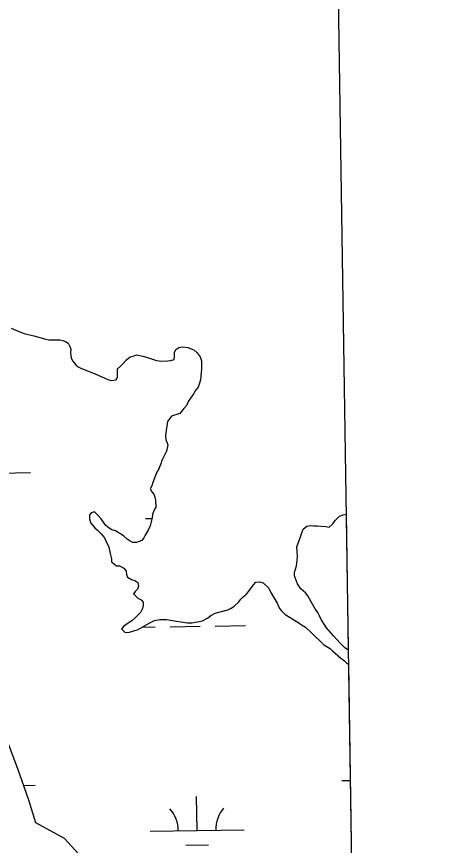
# Model space of a CAD drawing. Extents: x 3807117 to 3845308, y 337856 to 363736.
# Drawn here: x 3842730 to 3843194, y 350805 to 351687 of the extents above; entities that cross this region are included whole.
import ezdxf

# ---------------------------------------------------------------- set-up
doc = ezdxf.new("R2010")
doc.units = 0
for name, color, linetype in [('V-GRID-FRAM', 7, 'Continuous'), ('V-TOPO-SHOR', 7, 'Continuous'), ('V-WETL-SWMP', 7, 'Continuous')]:
    doc.layers.add(name, color=color, linetype=linetype)

msp = doc.modelspace()

# ---------------------------------------------------------------- linework, layer by layer
at = {"layer": 'V-GRID-FRAM'}
msp.add_lwpolyline([(3811100.57, 361461.86), (3842914.16, 361938.5), (3843194.47, 343758.27), (3811365.02, 343281.4), (3811100.57, 361461.86)], dxfattribs=at)
at = {"layer": 'V-TOPO-SHOR'}
for p, q in [((3842724.09, 351355.04), (3842733.64, 351351.17)), ((3842733.64, 351351.17), (3842738.01, 351349.62)), ((3842738.01, 351349.62), (3842748.34, 351346.94)), ((3842748.34, 351346.94), (3842752.32, 351345.79)), ((3842752.32, 351345.79), (3842761.06, 351343.49)), ((3842761.06, 351343.49), (3842764.15, 351342.85)), ((3842764.15, 351342.85), (3842767.27, 351342.71)), ((3842767.27, 351342.71), (3842772.34, 351342.62)), ((3842772.34, 351342.62), (3842776.04, 351342.79)), ((3842776.04, 351342.79), (3842779.08, 351342.15)), ((3842779.08, 351342.15), (3842782.13, 351341.12)), ((3842782.13, 351341.12), (3842784.92, 351339.04)), ((3842784.92, 351339.04), (3842786.67, 351335.61)), ((3842786.67, 351335.61), (3842787.62, 351332.58)), ((3842899.41, 351332.59), (3842902.56, 351334.6)), ((3842902.56, 351334.6), (3842906.92, 351335.43)), ((3842906.92, 351335.43), (3842912.08, 351334.69)), ((3842912.08, 351334.69), (3842918.44, 351331.97)), ((3842787.62, 351332.58), (3842787.26, 351329.41)), ((3842787.26, 351329.41), (3842787.68, 351326.37)), ((3842787.68, 351326.37), (3842787.97, 351323.07)), ((3842846.79, 351321.41), (3842850.72, 351324.61)), ((3842850.72, 351324.61), (3842853.89, 351325.44)), ((3842853.89, 351325.44), (3842857.44, 351326.66)), ((3842857.44, 351326.66), (3842864.19, 351325.53)), ((3842864.19, 351325.53), (3842868.17, 351324.38)), ((3842868.17, 351324.38), (3842878.9, 351320.91)), ((3842897.52, 351321.87), (3842897.89, 351325.04)), ((3842897.85, 351329.4), (3842899.41, 351332.59)), ((3842897.89, 351325.04), (3842897.85, 351329.4)), ((3842918.44, 351331.97), (3842922.04, 351328.83)), ((3842922.04, 351328.83), (3842925.25, 351324.5)), ((3842925.25, 351324.5), (3842926.48, 351320.55)), ((3842787.97, 351323.07), (3842789.72, 351319.92)), ((3842789.72, 351319.92), (3842793.06, 351316.12)), ((3842793.06, 351316.12), (3842795.46, 351313.89)), ((3842840.51, 351314.61), (3842843.26, 351317.41)), ((3842843.26, 351317.41), (3842846.79, 351321.41)), ((3842878.9, 351320.91), (3842884.46, 351320.16)), ((3842884.46, 351320.16), (3842890.8, 351320.22)), ((3842890.8, 351320.22), (3842893.97, 351320.65)), ((3842893.97, 351320.65), (3842897.52, 351321.87)), ((3842926.48, 351320.55), (3842926.56, 351311.83)), ((3842795.46, 351313.89), (3842798.91, 351312.34)), ((3842798.91, 351312.34), (3842813.62, 351306.44)), ((3842813.62, 351306.44), (3842823.97, 351301.78)), ((3842837.36, 351311.81), (3842840.51, 351314.61)), ((3842837.44, 351303.48), (3842837.36, 351311.81)), ((3842926.56, 351311.83), (3842925.47, 351300.32)), ((3842823.97, 351301.78), (3842827.16, 351300.61)), ((3842827.16, 351300.61), (3842830.73, 351299.46)), ((3842830.73, 351299.46), (3842835.88, 351300.3)), ((3842835.88, 351300.3), (3842837.44, 351303.48)), ((3842925.47, 351300.32), (3842924.32, 351295.55)), ((3842923.16, 351292.37), (3842920.03, 351288.38)), ((3842924.32, 351295.55), (3842923.16, 351292.37)), ((3842914.94, 351280.8), (3842912.6, 351277.21)), ((3842918.47, 351285.59), (3842914.94, 351280.8)), ((3842920.03, 351288.38), (3842918.47, 351285.59)), ((3842911.05, 351273.23), (3842907.91, 351269.63)), ((3842912.6, 351277.21), (3842911.05, 351273.23)), ((3842903.6, 351264.44), (3842894.9, 351261.59)), ((3842907.91, 351269.63), (3842903.6, 351264.44)), ((3842890.59, 351256), (3842888.72, 351243.69)), ((3842892.55, 351258.79), (3842890.59, 351256)), ((3842894.9, 351261.59), (3842892.55, 351258.79)), ((3842888.72, 351243.69), (3842888.35, 351240.52)), ((3842888.35, 351240.52), (3842888.79, 351236.56)), ((3842888.79, 351236.56), (3842890.82, 351231.03)), ((3842890.82, 351231.03), (3842889.29, 351224.27)), ((3842887.74, 351220.69), (3842884.63, 351214.32)), ((3842889.29, 351224.27), (3842887.74, 351220.69)), ((3842883.47, 351210.74), (3842880.75, 351204.77)), ((3842884.63, 351214.32), (3842883.47, 351210.74)), ((3842879.19, 351201.98), (3842877.64, 351198.4)), ((3842880.75, 351204.77), (3842879.19, 351201.98)), ((3842877.64, 351198.4), (3842874.93, 351190.84)), ((3842873.77, 351187.27), (3842872.22, 351184.08)), ((3842872.22, 351184.08), (3842873.83, 351180.92)), ((3842874.93, 351190.84), (3842873.77, 351187.27)), ((3842873.83, 351180.92), (3842875.83, 351178.56)), ((3842875.83, 351178.56), (3842877.05, 351175.4)), ((3842877.05, 351175.4), (3842877.87, 351172.24)), ((3842877.87, 351172.24), (3842877.94, 351164.71)), ((3842809.42, 351158.54), (3842807.46, 351156.14)), ((3842812.97, 351159.76), (3842809.42, 351158.54)), ((3842815.77, 351157.01), (3842812.97, 351159.76)), ((3842819.78, 351152.29), (3842815.77, 351157.01)), ((3842874.45, 351156.75), (3842874.08, 351153.18)), ((3842876.38, 351161.92), (3842874.45, 351156.75)), ((3842877.94, 351164.71), (3842876.38, 351161.92)), ((3843073.47, 351154.99), (3843077.42, 351156.61)), ((3843077.42, 351156.61), (3843080.39, 351157.38)), ((3842807.46, 351156.14), (3842807.5, 351151.78)), ((3842807.5, 351151.78), (3842809.12, 351147.83)), ((3842809.12, 351147.83), (3842813.13, 351142.71)), ((3842823, 351147.56), (3842819.78, 351152.29)), ((3842874.08, 351153.18), (3842872.18, 351144.83)), ((3843066.4, 351146.99), (3843068.75, 351150.58)), ((3843068.75, 351150.58), (3843071.11, 351152.98)), ((3843071.11, 351152.98), (3843073.47, 351154.99)), ((3842813.13, 351142.71), (3842815.93, 351140.36)), ((3842815.93, 351140.36), (3842819.93, 351136.43)), ((3842825, 351145.2), (3842823, 351147.56)), ((3842828.59, 351142.46), (3842825, 351145.2)), ((3842831.39, 351140.5), (3842828.59, 351142.46)), ((3842835.36, 351139.35), (3842831.39, 351140.5)), ((3842838.15, 351137.79), (3842835.36, 351139.35)), ((3842869.84, 351140.06), (3842866.72, 351134.87)), ((3842872.18, 351144.83), (3842869.84, 351140.06)), ((3843033.58, 351138.37), (3843034.74, 351141.16)), ((3843034.74, 351141.16), (3843038.68, 351144.36)), ((3843038.68, 351144.36), (3843042.24, 351145.19)), ((3843042.24, 351145.19), (3843046.21, 351144.83)), ((3843046.21, 351144.83), (3843049.77, 351144.86)), ((3843049.77, 351144.86), (3843053.34, 351144.5)), ((3843053.34, 351144.5), (3843058.9, 351144.15)), ((3843058.9, 351144.15), (3843062.47, 351143.39)), ((3843062.47, 351143.39), (3843066.4, 351146.99)), ((3842819.93, 351136.43), (3842823.53, 351132.1)), ((3842823.53, 351132.1), (3842824.75, 351128.94)), ((3842841.34, 351135.83), (3842838.15, 351137.79)), ((3842844.13, 351133.88), (3842841.34, 351135.83)), ((3842847.73, 351130.74), (3842844.13, 351133.88)), ((3842850.92, 351128.39), (3842847.73, 351130.74)), ((3842865.16, 351132.08), (3842863.2, 351129.29)), ((3842866.72, 351134.87), (3842865.16, 351132.08)), ((3843028.17, 351122.47), (3843032.04, 351133.21)), ((3843032.04, 351133.21), (3843033.58, 351138.37)), ((3842824.75, 351128.94), (3842827.98, 351122.23)), ((3842827.98, 351122.23), (3842829.63, 351115.51)), ((3842853.71, 351127.22), (3842850.92, 351128.39)), ((3842857.67, 351127.26), (3842853.71, 351127.22)), ((3842863.2, 351129.29), (3842857.67, 351127.26)), ((3843028.22, 351117.71), (3843028.17, 351122.47)), ((3842829.63, 351115.51), (3842830.87, 351109.57)), ((3843028.66, 351112.16), (3843028.22, 351117.71)), ((3842830.87, 351109.57), (3842830.9, 351106.4)), ((3842830.9, 351106.4), (3842836.09, 351102.09)), ((3843027.56, 351102.24), (3843028.31, 351107.8)), ((3843028.31, 351107.8), (3843028.66, 351112.16)), ((3842836.09, 351102.09), (3842839.27, 351102.12)), ((3842839.27, 351102.12), (3842844.04, 351099.78)), ((3842844.04, 351099.78), (3842846.45, 351096.63)), ((3842846.45, 351096.63), (3842846.88, 351093.07)), ((3843025.65, 351095.09), (3843027.56, 351102.24)), ((3843025.68, 351091.52), (3843025.65, 351095.09)), ((3842846.88, 351093.07), (3842848.09, 351090.31)), ((3842848.09, 351090.31), (3842852.08, 351087.57)), ((3842852.08, 351087.57), (3842855.66, 351086.81)), ((3842855.66, 351086.81), (3842858.85, 351084.46)), ((3843028.53, 351083.22), (3843025.68, 351091.52)), ((3842858.52, 351077.32), (3842856.16, 351074.92)), ((3842859.68, 351080.5), (3842858.52, 351077.32)), ((3842858.85, 351084.46), (3842859.68, 351080.5)), ((3842976.68, 351074.82), (3842979.02, 351078.02)), ((3842979.02, 351078.02), (3842981.76, 351082.01)), ((3842981.76, 351082.01), (3842984.51, 351084.81)), ((3842984.51, 351084.81), (3842988.47, 351085.24)), ((3842988.47, 351085.24), (3842992.05, 351084.08)), ((3842992.05, 351084.08), (3842998.05, 351078.59)), ((3842998.05, 351078.59), (3843000.87, 351073.06)), ((3843032.15, 351077.71), (3843028.53, 351083.22)), ((3843037.34, 351073.39), (3843032.15, 351077.71)), ((3842856.16, 351074.92), (3842854.2, 351072.52)), ((3842854.2, 351072.52), (3842859, 351067.81)), ((3842968.42, 351066.82), (3842970.78, 351069.22)), ((3842970.78, 351069.22), (3842974.32, 351072.03)), ((3842974.32, 351072.03), (3842976.68, 351074.82)), ((3843000.87, 351073.06), (3843006.92, 351062.41)), ((3843039.75, 351070.24), (3843037.34, 351073.39)), ((3843043.37, 351063.93), (3843039.75, 351070.24)), ((3842859, 351067.81), (3842862.58, 351066.26)), ((3842862.58, 351066.26), (3842864.59, 351063.5)), ((3842864.62, 351060.33), (3842863.86, 351056.75)), ((3842864.59, 351063.5), (3842864.62, 351060.33)), ((3842960.96, 351058.82), (3842966.47, 351064.03)), ((3842966.47, 351064.03), (3842968.42, 351066.82)), ((3843006.92, 351062.41), (3843009.74, 351056.89)), ((3843047.4, 351056.44), (3843043.37, 351063.93)), ((3842861.91, 351052.77), (3842856.02, 351046.77)), ((3842863.86, 351056.75), (3842861.91, 351052.77)), ((3842936.47, 351049.48), (3842941.21, 351051.91)), ((3842941.21, 351051.91), (3842954.65, 351055.6)), ((3842954.65, 351055.6), (3842958.2, 351057.21)), ((3842958.2, 351057.21), (3842960.96, 351058.82)), ((3843009.74, 351056.89), (3843011.74, 351054.53)), ((3843011.74, 351054.53), (3843015.74, 351050.6)), ((3843050.21, 351052.5), (3843047.4, 351056.44)), ((3843052.23, 351048.95), (3843050.21, 351052.5)), ((3842852.48, 351043.57), (3842848.54, 351041.15)), ((3842856.02, 351046.77), (3842852.48, 351043.57)), ((3842871.13, 351041.36), (3842876.66, 351044.18)), ((3842876.66, 351044.18), (3842882.2, 351045.03)), ((3842882.2, 351045.03), (3842889.34, 351045.09)), ((3842889.34, 351045.09), (3842900.06, 351043.21)), ((3842900.06, 351043.21), (3842911.57, 351041.73)), ((3842916.32, 351041.77), (3842922.26, 351042.62)), ((3842922.26, 351042.62), (3842927.8, 351043.86)), ((3842927.8, 351043.86), (3842933.32, 351047.08)), ((3842933.32, 351047.08), (3842936.47, 351049.48)), ((3843015.74, 351050.6), (3843028.9, 351042.4)), ((3843028.9, 351042.4), (3843032.89, 351039.66)), ((3843053.85, 351045), (3843052.23, 351048.95)), ((3843059.48, 351036.33), (3843053.85, 351045)), ((3842843.82, 351037.54), (3842841.46, 351035.14)), ((3842841.46, 351035.14), (3842845.46, 351031.22)), ((3842848.54, 351041.15), (3842843.82, 351037.54)), ((3842850.21, 351031.65), (3842859.3, 351034.51)), ((3842859.3, 351034.51), (3842871.13, 351041.36)), ((3842911.57, 351041.73), (3842916.32, 351041.77)), ((3843032.89, 351039.66), (3843037.27, 351036.92)), ((3843037.27, 351036.92), (3843043.67, 351031.03)), ((3843067.09, 351027.68), (3843059.48, 351036.33)), ((3842845.46, 351031.22), (3842850.21, 351031.65)), ((3843043.67, 351031.03), (3843056.47, 351018.47)), ((3843070.69, 351023.75), (3843067.09, 351027.68)), ((3843056.47, 351018.47), (3843063.65, 351013.77)), ((3843073.9, 351019.81), (3843070.69, 351023.75)), ((3843078.7, 351015.49), (3843073.9, 351019.81)), ((3843082.29, 351012.75), (3843078.7, 351015.49)), ((3843063.65, 351013.77), (3843066.04, 351011.81)), ((3843066.04, 351011.81), (3843074.84, 351003.96)), ((3843082.62, 351012.56), (3843082.29, 351012.75)), ((3843074.84, 351003.96), (3843078.83, 351001.22)), ((3843078.83, 351001.22), (3843081.23, 350998.87)), ((3843081.23, 350998.87), (3843082.85, 350997.5)), ((3842731.35, 350886.36), (3842715.89, 350927.93)), ((3842743.2, 350852.75), (3842731.35, 350886.36)), ((3842750.51, 350828.86), (3842743.2, 350852.75)), ((3842780.83, 350812.27), (3842750.51, 350828.86)), ((3842803.24, 350787.63), (3842780.83, 350812.27))]:
    msp.add_line(p, q, dxfattribs=at)
at = {"layer": 'V-WETL-SWMP'}
for p, q in [((3842724.09, 351355.04), (3842733.64, 351351.17)), ((3842733.64, 351351.17), (3842738.01, 351349.62)), ((3842738.01, 351349.62), (3842748.34, 351346.94)), ((3842748.34, 351346.94), (3842752.32, 351345.79)), ((3842752.32, 351345.79), (3842761.06, 351343.49)), ((3842761.06, 351343.49), (3842764.15, 351342.85)), ((3842764.15, 351342.85), (3842767.27, 351342.71)), ((3842767.27, 351342.71), (3842772.34, 351342.62)), ((3842772.34, 351342.62), (3842776.04, 351342.79)), ((3842776.04, 351342.79), (3842779.08, 351342.15)), ((3842779.08, 351342.15), (3842782.13, 351341.12)), ((3842782.13, 351341.12), (3842784.92, 351339.04)), ((3842784.92, 351339.04), (3842786.67, 351335.61)), ((3842786.67, 351335.61), (3842787.62, 351332.58)), ((3842899.41, 351332.59), (3842902.56, 351334.6)), ((3842902.56, 351334.6), (3842906.92, 351335.43)), ((3842906.92, 351335.43), (3842912.08, 351334.69)), ((3842912.08, 351334.69), (3842918.44, 351331.97)), ((3842787.62, 351332.58), (3842787.26, 351329.41)), ((3842787.26, 351329.41), (3842787.68, 351326.37)), ((3842787.68, 351326.37), (3842787.97, 351323.07)), ((3842846.79, 351321.41), (3842850.72, 351324.61)), ((3842850.72, 351324.61), (3842853.89, 351325.44)), ((3842853.89, 351325.44), (3842857.44, 351326.66)), ((3842857.44, 351326.66), (3842864.19, 351325.53)), ((3842864.19, 351325.53), (3842868.17, 351324.38)), ((3842868.17, 351324.38), (3842878.9, 351320.91)), ((3842897.52, 351321.87), (3842897.89, 351325.04)), ((3842897.85, 351329.4), (3842899.41, 351332.59)), ((3842897.89, 351325.04), (3842897.85, 351329.4)), ((3842918.44, 351331.97), (3842922.04, 351328.83)), ((3842922.04, 351328.83), (3842925.25, 351324.5)), ((3842925.25, 351324.5), (3842926.48, 351320.55)), ((3842787.97, 351323.07), (3842789.72, 351319.92)), ((3842789.72, 351319.92), (3842793.06, 351316.12)), ((3842793.06, 351316.12), (3842795.46, 351313.89)), ((3842840.51, 351314.61), (3842843.26, 351317.41)), ((3842843.26, 351317.41), (3842846.79, 351321.41)), ((3842878.9, 351320.91), (3842884.46, 351320.16)), ((3842884.46, 351320.16), (3842890.8, 351320.22)), ((3842890.8, 351320.22), (3842893.97, 351320.65)), ((3842893.97, 351320.65), (3842897.52, 351321.87)), ((3842926.48, 351320.55), (3842926.56, 351311.83)), ((3842795.46, 351313.89), (3842798.91, 351312.34)), ((3842798.91, 351312.34), (3842813.62, 351306.44)), ((3842813.62, 351306.44), (3842823.97, 351301.78)), ((3842837.36, 351311.81), (3842840.51, 351314.61)), ((3842837.44, 351303.48), (3842837.36, 351311.81)), ((3842926.56, 351311.83), (3842925.47, 351300.32)), ((3842823.97, 351301.78), (3842827.16, 351300.61)), ((3842827.16, 351300.61), (3842830.73, 351299.46)), ((3842830.73, 351299.46), (3842835.88, 351300.3)), ((3842835.88, 351300.3), (3842837.44, 351303.48)), ((3842925.47, 351300.32), (3842924.32, 351295.55)), ((3842923.16, 351292.37), (3842920.03, 351288.38)), ((3842924.32, 351295.55), (3842923.16, 351292.37)), ((3842914.94, 351280.8), (3842912.6, 351277.21)), ((3842918.47, 351285.59), (3842914.94, 351280.8)), ((3842920.03, 351288.38), (3842918.47, 351285.59)), ((3842911.05, 351273.23), (3842907.91, 351269.63)), ((3842912.6, 351277.21), (3842911.05, 351273.23)), ((3842903.6, 351264.44), (3842894.9, 351261.59)), ((3842907.91, 351269.63), (3842903.6, 351264.44)), ((3842890.59, 351256), (3842888.72, 351243.69)), ((3842892.55, 351258.79), (3842890.59, 351256)), ((3842894.9, 351261.59), (3842892.55, 351258.79)), ((3842888.72, 351243.69), (3842888.35, 351240.52)), ((3842888.35, 351240.52), (3842888.79, 351236.56)), ((3842888.79, 351236.56), (3842890.82, 351231.03)), ((3842890.82, 351231.03), (3842889.29, 351224.27)), ((3842887.74, 351220.69), (3842884.63, 351214.32)), ((3842889.29, 351224.27), (3842887.74, 351220.69)), ((3842883.47, 351210.74), (3842880.75, 351204.77)), ((3842884.63, 351214.32), (3842883.47, 351210.74)), ((3842712.87, 351200.98), (3842744.87, 351201.46)), ((3842879.19, 351201.98), (3842877.64, 351198.4)), ((3842880.75, 351204.77), (3842879.19, 351201.98)), ((3842877.64, 351198.4), (3842874.93, 351190.84)), ((3842873.77, 351187.27), (3842872.22, 351184.08)), ((3842872.22, 351184.08), (3842873.83, 351180.92)), ((3842874.93, 351190.84), (3842873.77, 351187.27)), ((3842873.83, 351180.92), (3842875.83, 351178.56)), ((3842875.83, 351178.56), (3842877.05, 351175.4)), ((3842877.05, 351175.4), (3842877.87, 351172.24)), ((3842877.87, 351172.24), (3842877.94, 351164.71)), ((3842809.42, 351158.54), (3842807.46, 351156.14)), ((3842812.97, 351159.76), (3842809.42, 351158.54)), ((3842815.77, 351157.01), (3842812.97, 351159.76)), ((3842819.78, 351152.29), (3842815.77, 351157.01)), ((3842874.45, 351156.75), (3842874.08, 351153.18)), ((3842876.38, 351161.92), (3842874.45, 351156.75)), ((3842877.94, 351164.71), (3842876.38, 351161.92)), ((3843073.47, 351154.99), (3843077.42, 351156.61)), ((3843077.42, 351156.61), (3843080.39, 351157.38)), ((3843080.39, 351157.38), (3843082.62, 351012.56)), ((3842807.46, 351156.14), (3842807.5, 351151.78)), ((3842807.5, 351151.78), (3842809.12, 351147.83)), ((3842809.12, 351147.83), (3842813.13, 351142.71)), ((3842823, 351147.56), (3842819.78, 351152.29)), ((3842866.93, 351152.54), (3842873.96, 351152.65)), ((3842874.08, 351153.18), (3842872.18, 351144.83)), ((3843066.4, 351146.99), (3843068.75, 351150.58)), ((3843068.75, 351150.58), (3843071.11, 351152.98)), ((3843071.11, 351152.98), (3843073.47, 351154.99)), ((3842813.13, 351142.71), (3842815.93, 351140.36)), ((3842815.93, 351140.36), (3842819.93, 351136.43)), ((3842825, 351145.2), (3842823, 351147.56)), ((3842828.59, 351142.46), (3842825, 351145.2)), ((3842831.39, 351140.5), (3842828.59, 351142.46)), ((3842835.36, 351139.35), (3842831.39, 351140.5)), ((3842838.15, 351137.79), (3842835.36, 351139.35)), ((3842869.84, 351140.06), (3842866.72, 351134.87)), ((3842872.18, 351144.83), (3842869.84, 351140.06)), ((3843033.58, 351138.37), (3843034.74, 351141.16)), ((3843034.74, 351141.16), (3843038.68, 351144.36)), ((3843038.68, 351144.36), (3843042.24, 351145.19)), ((3843042.24, 351145.19), (3843046.21, 351144.83)), ((3843046.21, 351144.83), (3843049.77, 351144.86)), ((3843049.77, 351144.86), (3843053.34, 351144.5)), ((3843053.34, 351144.5), (3843058.9, 351144.15)), ((3843058.9, 351144.15), (3843062.47, 351143.39)), ((3843062.47, 351143.39), (3843066.4, 351146.99)), ((3842819.93, 351136.43), (3842823.53, 351132.1)), ((3842823.53, 351132.1), (3842824.75, 351128.94)), ((3842841.34, 351135.83), (3842838.15, 351137.79)), ((3842844.13, 351133.88), (3842841.34, 351135.83)), ((3842847.73, 351130.74), (3842844.13, 351133.88)), ((3842850.92, 351128.39), (3842847.73, 351130.74)), ((3842865.16, 351132.08), (3842863.2, 351129.29)), ((3842866.72, 351134.87), (3842865.16, 351132.08)), ((3843028.17, 351122.47), (3843032.04, 351133.21)), ((3843032.04, 351133.21), (3843033.58, 351138.37)), ((3842824.75, 351128.94), (3842827.98, 351122.23)), ((3842827.98, 351122.23), (3842829.63, 351115.51)), ((3842853.71, 351127.22), (3842850.92, 351128.39)), ((3842857.67, 351127.26), (3842853.71, 351127.22)), ((3842863.2, 351129.29), (3842857.67, 351127.26)), ((3843028.22, 351117.71), (3843028.17, 351122.47)), ((3842829.63, 351115.51), (3842830.87, 351109.57)), ((3843028.66, 351112.16), (3843028.22, 351117.71)), ((3842830.87, 351109.57), (3842830.9, 351106.4)), ((3842830.9, 351106.4), (3842836.09, 351102.09)), ((3843027.56, 351102.24), (3843028.31, 351107.8)), ((3843028.31, 351107.8), (3843028.66, 351112.16)), ((3842836.09, 351102.09), (3842839.27, 351102.12)), ((3842839.27, 351102.12), (3842844.04, 351099.78)), ((3842844.04, 351099.78), (3842846.45, 351096.63)), ((3842846.45, 351096.63), (3842846.88, 351093.07)), ((3843025.65, 351095.09), (3843027.56, 351102.24)), ((3843025.68, 351091.52), (3843025.65, 351095.09)), ((3842846.88, 351093.07), (3842848.09, 351090.31)), ((3842848.09, 351090.31), (3842852.08, 351087.57)), ((3842852.08, 351087.57), (3842855.66, 351086.81)), ((3842855.66, 351086.81), (3842858.85, 351084.46)), ((3843028.53, 351083.22), (3843025.68, 351091.52)), ((3842858.52, 351077.32), (3842856.16, 351074.92)), ((3842859.68, 351080.5), (3842858.52, 351077.32)), ((3842858.85, 351084.46), (3842859.68, 351080.5)), ((3842976.68, 351074.82), (3842979.02, 351078.02)), ((3842979.02, 351078.02), (3842981.76, 351082.01)), ((3842981.76, 351082.01), (3842984.51, 351084.81)), ((3842984.51, 351084.81), (3842988.47, 351085.24)), ((3842988.47, 351085.24), (3842992.05, 351084.08)), ((3842992.05, 351084.08), (3842998.05, 351078.59)), ((3842998.05, 351078.59), (3843000.87, 351073.06)), ((3843032.15, 351077.71), (3843028.53, 351083.22)), ((3843037.34, 351073.39), (3843032.15, 351077.71)), ((3842856.16, 351074.92), (3842854.2, 351072.52)), ((3842854.2, 351072.52), (3842859, 351067.81)), ((3842968.42, 351066.82), (3842970.78, 351069.22)), ((3842970.78, 351069.22), (3842974.32, 351072.03)), ((3842974.32, 351072.03), (3842976.68, 351074.82)), ((3843000.87, 351073.06), (3843006.92, 351062.41)), ((3843039.75, 351070.24), (3843037.34, 351073.39)), ((3843043.37, 351063.93), (3843039.75, 351070.24)), ((3842859, 351067.81), (3842862.58, 351066.26)), ((3842862.58, 351066.26), (3842864.59, 351063.5)), ((3842864.62, 351060.33), (3842863.86, 351056.75)), ((3842864.59, 351063.5), (3842864.62, 351060.33)), ((3842960.96, 351058.82), (3842966.47, 351064.03)), ((3842966.47, 351064.03), (3842968.42, 351066.82)), ((3843006.92, 351062.41), (3843009.74, 351056.89)), ((3843047.4, 351056.44), (3843043.37, 351063.93)), ((3842861.91, 351052.77), (3842856.02, 351046.77)), ((3842863.86, 351056.75), (3842861.91, 351052.77)), ((3842936.47, 351049.48), (3842941.21, 351051.91)), ((3842941.21, 351051.91), (3842954.65, 351055.6)), ((3842954.65, 351055.6), (3842958.2, 351057.21)), ((3842958.2, 351057.21), (3842960.96, 351058.82)), ((3843009.74, 351056.89), (3843011.74, 351054.53)), ((3843011.74, 351054.53), (3843015.74, 351050.6)), ((3843050.21, 351052.5), (3843047.4, 351056.44)), ((3843052.23, 351048.95), (3843050.21, 351052.5)), ((3842852.48, 351043.57), (3842848.54, 351041.15)), ((3842856.02, 351046.77), (3842852.48, 351043.57)), ((3842871.13, 351041.36), (3842876.66, 351044.18)), ((3842876.66, 351044.18), (3842882.2, 351045.03)), ((3842882.2, 351045.03), (3842889.34, 351045.09)), ((3842889.34, 351045.09), (3842900.06, 351043.21)), ((3842900.06, 351043.21), (3842911.57, 351041.73)), ((3842916.32, 351041.77), (3842922.26, 351042.62)), ((3842922.26, 351042.62), (3842927.8, 351043.86)), ((3842927.8, 351043.86), (3842933.32, 351047.08)), ((3842933.32, 351047.08), (3842936.47, 351049.48)), ((3843015.74, 351050.6), (3843028.9, 351042.4)), ((3843028.9, 351042.4), (3843032.89, 351039.66)), ((3843053.85, 351045), (3843052.23, 351048.95)), ((3843059.48, 351036.33), (3843053.85, 351045)), ((3842843.82, 351037.54), (3842841.46, 351035.14)), ((3842841.46, 351035.14), (3842845.46, 351031.22)), ((3842848.54, 351041.15), (3842843.82, 351037.54)), ((3842850.21, 351031.65), (3842859.3, 351034.51)), ((3842859.3, 351034.51), (3842871.13, 351041.36)), ((3842863.69, 351037.05), (3842877.25, 351037.25)), ((3842893.25, 351037.49), (3842925.25, 351037.97)), ((3842911.57, 351041.73), (3842916.32, 351041.77)), ((3842941.24, 351038.21), (3842973.24, 351038.69)), ((3843032.89, 351039.66), (3843037.27, 351036.92)), ((3843037.27, 351036.92), (3843043.67, 351031.03)), ((3843067.09, 351027.68), (3843059.48, 351036.33)), ((3842845.46, 351031.22), (3842850.21, 351031.65)), ((3843043.67, 351031.03), (3843056.47, 351018.47)), ((3843070.69, 351023.75), (3843067.09, 351027.68)), ((3843056.47, 351018.47), (3843063.65, 351013.77)), ((3843073.9, 351019.81), (3843070.69, 351023.75)), ((3843078.7, 351015.49), (3843073.9, 351019.81)), ((3843082.29, 351012.75), (3843078.7, 351015.49)), ((3843063.65, 351013.77), (3843066.04, 351011.81)), ((3843066.04, 351011.81), (3843074.84, 351003.96)), ((3843082.62, 351012.56), (3843082.29, 351012.75)), ((3843074.84, 351003.96), (3843078.83, 351001.22)), ((3843078.83, 351001.22), (3843081.23, 350998.87)), ((3843081.23, 350998.87), (3843082.85, 350997.5)), ((3843082.85, 350997.5), (3843091.6, 350430.6)), ((3842731.35, 350886.36), (3842715.89, 350927.93)), ((3842743.2, 350852.75), (3842731.35, 350886.36)), ((3842737.6, 350868.64), (3842749.85, 350868.83)), ((3843075.72, 350873.71), (3843084.76, 350873.84)), ((3842921.91, 350820.66), (3842921.37, 350856.65)), ((3842750.51, 350828.86), (3842743.2, 350852.75)), ((3842780.83, 350812.27), (3842750.51, 350828.86)), ((3842871.92, 350819.91), (3842971.9, 350821.4)), ((3842803.24, 350787.63), (3842780.83, 350812.27)), ((3842910.14, 350805.05), (3842934.14, 350805.41))]:
    msp.add_line(p, q, dxfattribs=at)
for centre, start, end in [((3842866.67, 350820.3), 0.08653, 41.63019), ((3842977.14, 350821.96), 140.08653, 181.63019)]:
    msp.add_arc(centre, 35.25, start, end, dxfattribs=at)

doc.saveas('drawing.dxf')
